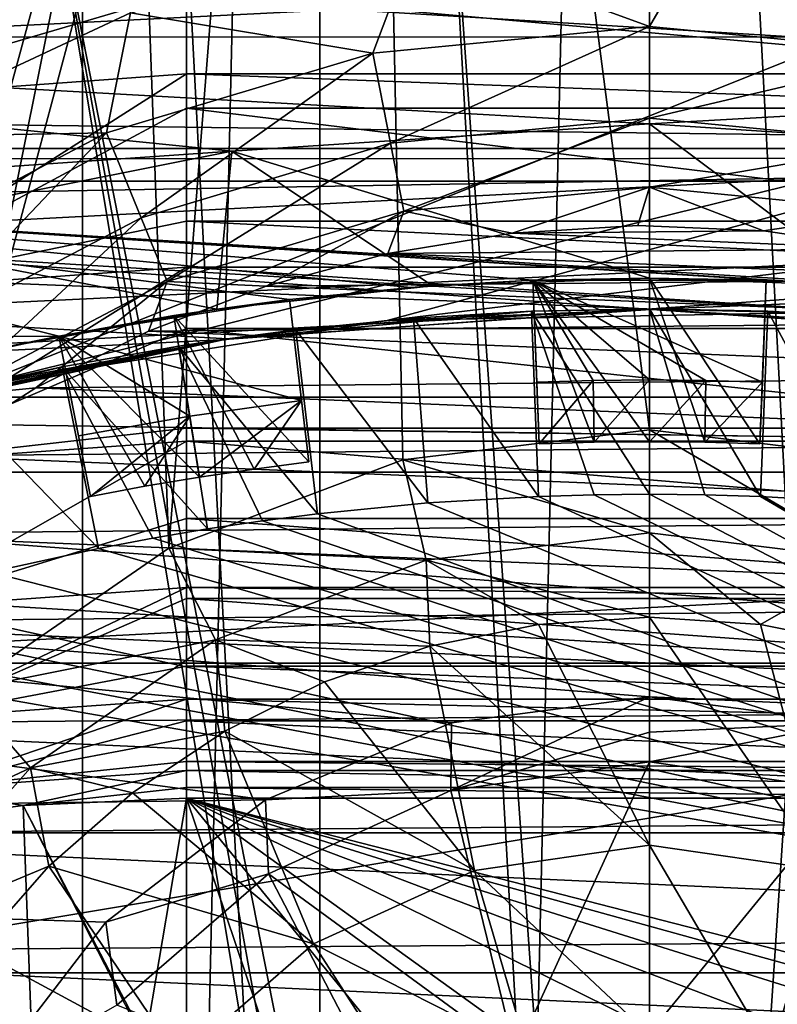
# Model space of a CAD drawing. Header units: metres. Extents: x -23 to 23, y -109 to 23.
# Tile 629 of 656: x -2.04 to 0.41, y 7.5 to 10.69. Entities that reach past the tile are written whole.
import ezdxf

# ---------------------------------------------------------------- set-up
doc = ezdxf.new("R2010")
doc.units = ezdxf.units.M
doc.layers.add('solid_509434', color=7, linetype='CONTINUOUS')
doc.layers.add('solid_509434_01', color=7, linetype='CONTINUOUS')

msp = doc.modelspace()

# ---------------------------------------------------------------- linework, layer by layer
at = {"layer": 'solid_509434'}
for points in [[(-2.128254, -22.900986), (-2.128254, 22.900986), (-1.068158, 22.974649)], [(-1.068158, -22.974649), (-2.128254, -22.900986), (-1.068158, 22.974649)], [(-1.836554, -17.411856, 46), (-1.836554, 17.411856, 46), (-3.638742, 17.126448, 46)], [(-1.836554, -17.411856, 46), (0, -17.508833, 46), (-1.836554, 17.411856, 46)], [(-1.836554, -17.411856, 46), (-3.638742, 17.126448, 46), (-3.638742, -17.126448, 46)], [(0, 9.358293, 65.199997), (0, 16.700001, 65.199997), (-0.952045, 16.671526, 65.199997)], [(-1.557444, 8.975217, 65.199997), (-0.952045, 16.671526, 65.199997), (-1.837108, 16.599239, 65.199997)], [(-1.557444, 8.975217, 65.199997), (-0.798721, 9.261806, 65.199997), (-0.952045, 16.671526, 65.199997)], [(-0.798721, 9.261806, 65.199997), (0, 9.358293, 65.199997), (-0.952045, 16.671526, 65.199997)], [(-2.224768, 8.515443, 65.199997), (-1.837108, 16.599239, 65.199997), (-3.459301, 16.337885, 65.199997)], [(-2.224768, 8.515443, 65.199997), (-1.557444, 8.975217, 65.199997), (-1.837108, 16.599239, 65.199997)], [(-2.328491, 13.225459, 77.199997), (-1.681097, 10.70891, 77.199997), (-2.541475, 10.305905, 77.199997)], [(-1.756872, 11.617913, 102.869087), (-2.343021, 9.464289, 102.871964), (-2.18242, 9.502607, 102.849998)], [(-1.756872, 11.617913, 102.869087), (-1.890216, 11.596964, 102.922958), (-2.343021, 9.464289, 102.871964)], [(2.665874, 11.443452, 102.849998), (-1.609926, 11.639186, 102.849998), (-2.18242, 9.502607, 102.849998)], [(-1.756872, 11.617913, 102.869087), (-2.18242, 9.502607, 102.849998), (-1.609926, 11.639186, 102.849998)], [(-1.890216, 11.596964, 102.922958), (-2.480627, 9.429156, 102.928642), (-2.343021, 9.464289, 102.871964)], [(-1.890216, 11.596964, 102.922958), (-2.085149, 11.563505, 103.112053), (-2.480627, 9.429156, 102.928642)], [(4.038459, 11.03415, 102.849998), (2.665874, 11.443452, 102.849998), (-2.18242, 9.502607, 102.849998)], [(-0.119213, 1.900056, 160.620407), (-0.653403, 11.368499, 160.433731), (-1.951373, 11.216787, 160.433731)], [(0.022408, 1.900056, 160.620468), (0.653403, 11.368499, 160.433731), (-0.653403, 11.368499, 160.433731)], [(-0.119213, 1.900056, 160.620407), (0.022408, 1.900056, 160.620468), (-0.653403, 11.368499, 160.433731)], [(10.340788, 10.164379, 98.599998), (-10.34084, 10.164326, 98.599998), (-9.124732, 11.268879, 98.599998)], [(6.107692, 11.077832, 91.650002), (-7.186955, 10.410023, 91.650002), (-5.880733, 11.199854, 91.650002)], [(-1.951373, 11.216787, 160.433731), (-3.222955, 10.915418, 160.433731), (-0.401728, 1.900056, 160.61969)], [(-0.260559, 1.900056, 160.620148), (-1.951373, 11.216787, 160.433731), (-0.401728, 1.900056, 160.61969)], [(-0.260559, 1.900056, 160.620148), (-0.119213, 1.900056, 160.620407), (-1.951373, 11.216787, 160.433731)], [(-5.006006, 10.630173, 111.349998), (3.633785, 11.173925, 111.349998), (-3.633276, 11.174084, 111.349998)], [(-2.705451, 10.42368, 158.077988), (-2.823313, 11.066807, 158.149994), (-1.5, 11.164424, 158.149994)], [(-1.5, 10.779335, 158.125183), (-2.705451, 10.42368, 158.077988), (-1.5, 11.164424, 158.149994)], [(4.038459, 11.03415, 102.849998), (-2.18242, 9.502607, 102.849998), (-0.849318, 9.712898, 102.849998)], [(5.351651, 10.46049, 102.849998), (4.038459, 11.03415, 102.849998), (-0.849318, 9.712898, 102.849998)], [(-0.895959, 10.578086, 77.257805), (-1.681097, 10.70891, 77.199997), (-0.759225, 10.942015, 77.199997)], [(0, 10.664934, 77.257805), (-0.895959, 10.578086, 77.257805), (-0.759225, 10.942015, 77.199997)], [(-3.222955, 10.915418, 160.433731), (-4.450951, 10.468463, 160.433731), (-0.459658, 1.666169, 160.623337)], [(-3.222955, 10.915418, 160.433731), (-0.459658, 1.666169, 160.623337), (-0.401728, 1.900056, 160.61969)], [(-1.5, 10.779335, 158.125183), (-1.5, 10.511034, 158.077988), (-2.705451, 10.42368, 158.077988)], [(1.5, 10.511034, 158.077988), (-1.5, 10.511034, 158.077988), (-1.5, 10.779335, 158.125183)], [(11.964629, 10.772946, 84), (-11.964559, 10.773025, 84), (-13.024111, 9.464557, 84)], [(13.024171, 9.464475, 84), (11.964629, 10.772946, 84), (-13.024111, 9.464557, 84)], [(-1.758558, 10.320774, 77.257805), (-2.541475, 10.305905, 77.199997), (-1.681097, 10.70891, 77.199997)], [(-0.895959, 10.578086, 77.257805), (-1.758558, 10.320774, 77.257805), (-1.681097, 10.70891, 77.199997)], [(-1.353017, 10.261169, 111.349998), (-5.006006, 10.630173, 111.349998), (-6.297913, 9.919554, 111.349998)], [(0, 10.349999, 111.349998), (5.003876, 10.631182, 111.349998), (-5.006006, 10.630173, 111.349998)], [(-1.353017, 10.261169, 111.349998), (0, 10.349999, 111.349998), (-5.006006, 10.630173, 111.349998)], [(-1.646549, 10.04557, 77.425186), (-1.758558, 10.320774, 77.257805), (-0.895959, 10.578086, 77.257805)], [(-0.838893, 10.286493, 77.425186), (-1.646549, 10.04557, 77.425186), (-0.895959, 10.578086, 77.257805)], [(-2.605143, 9.806069, 157.863693), (-2.705451, 10.42368, 158.077988), (-1.5, 10.511034, 158.077988)], [(-1.5, 10.400618, 158.051132), (-2.605143, 9.806069, 157.863693), (-1.5, 10.511034, 158.077988)], [(1.5, 10.400618, 158.051132), (-1.5, 10.400618, 158.051132), (-1.5, 10.511034, 158.077988)], [(-4.450951, 10.468463, 160.433731), (-5.618755, 9.881969, 160.433731), (-0.564845, 1.24148, 160.629425)], [(-4.450951, 10.468463, 160.433731), (-0.51403, 1.446641, 160.626587), (-0.459658, 1.666169, 160.623337)], [(-4.450951, 10.468463, 160.433731), (-0.564845, 1.24148, 160.629425), (-0.51403, 1.446641, 160.626587)], [(7.445908, 10.226297, 91.650002), (-8.388701, 9.468463, 91.650002), (-7.186955, 10.410023, 91.650002)], [(-1.5, 10.400618, 158.051132), (-1.5, 10.034538, 157.929092), (-2.605143, 9.806069, 157.863693)], [(1.5, 10.034538, 157.929092), (-1.5, 10.034538, 157.929092), (-1.5, 10.400618, 158.051132)], [(0, 10.367809, 77.425186), (-0.795947, 10.067055, 77.682678), (-0.838893, 10.286493, 77.425186)], [(0, 10.367809, 77.425186), (0, 10.144209, 77.682678), (-0.795947, 10.067055, 77.682678)], [(-1.758558, 10.320774, 77.257805), (-2.555677, 9.90258, 77.257805), (-2.541475, 10.305905, 77.199997)], [(-2.392897, 9.654012, 77.425186), (-2.555677, 9.90258, 77.257805), (-1.758558, 10.320774, 77.257805)], [(-1.646549, 10.04557, 77.425186), (-2.392897, 9.654012, 77.425186), (-1.758558, 10.320774, 77.257805)], [(-0.838893, 10.286493, 77.425186), (-1.562258, 9.838466, 77.682678), (-1.646549, 10.04557, 77.425186)], [(-0.838893, 10.286493, 77.425186), (-0.795947, 10.067055, 77.682678), (-1.562258, 9.838466, 77.682678)], [(-0.00782, 9.74987, 98.599998), (6.906197, 10.238447, 98.599998), (-6.910063, 10.235837, 98.599998)], [(-1.353017, 10.261169, 111.349998), (-6.297913, 9.919554, 111.349998), (-2.681569, 9.996544, 111.349998)], [(-1.353017, 10.261169, 111.349998), (-2.681569, 9.996544, 111.349998), (-1.401801, 9.749742, 110.849998)], [(-1.353017, 10.261169, 111.349998), (-1.401801, 9.749742, 110.849998), (-0.702691, 9.824903, 110.849998)], [(-0.00782, 9.74987, 98.599998), (-6.910063, 10.235837, 98.599998), (-8.10662, 9.316833, 98.599998)], [(-1.366289, 9.653635, 98.599998), (-2.725787, 9.361102, 98.599998), (-10.34084, 10.164326, 98.599998)], [(0.018556, 9.74982, 98.599998), (-1.366289, 9.653635, 98.599998), (-10.34084, 10.164326, 98.599998)], [(-0.795947, 10.067055, 77.682678), (0, 10.144209, 77.682678), (-0.445107, 9.995477, 78)], [(0, 10.144209, 77.682678), (-0.038223, 10.019922, 78), (-0.445107, 9.995477, 78)], [(0, 10.144209, 77.682678), (0.369052, 10.003218, 78), (-0.038223, 10.019922, 78)], [(-4.755029, 9.641171, 107.849998), (-3.676717, 10.101696, 107.849998), (-1.913208, 9.662408, 107.849998)], [(-3.676717, 10.101696, 107.849998), (-1.166279, 9.78071, 107.849998), (-1.913208, 9.662408, 107.849998)], [(-3.676717, 10.101696, 107.849998), (-0.772822, 9.819635, 107.849998), (-1.166279, 9.78071, 107.849998)], [(-3.676717, 10.101696, 107.849998), (-0.37812, 9.84274, 107.849998), (-0.772822, 9.819635, 107.849998)], [(-3.676717, 10.101696, 107.849998), (0.37812, 9.84274, 107.849998), (-0.37812, 9.84274, 107.849998)], [(-1.562258, 9.838466, 77.682678), (-0.795947, 10.067055, 77.682678), (-1.241405, 9.823689, 78)], [(-0.795947, 10.067055, 77.682678), (-0.848059, 9.929649, 78), (-1.241405, 9.823689, 78)], [(-0.795947, 10.067055, 77.682678), (-0.445107, 9.995477, 78), (-0.848059, 9.929649, 78)], [(-1.5, 10.034538, 157.929092), (-1.5, 9.885421, 157.863693), (-2.605143, 9.806069, 157.863693)], [(-1.646549, 10.04557, 77.425186), (-2.270398, 9.466952, 77.682678), (-2.392897, 9.654012, 77.425186)], [(-1.646549, 10.04557, 77.425186), (-1.562258, 9.838466, 77.682678), (-2.270398, 9.466952, 77.682678)], [(1.5, 9.885421, 157.863693), (-1.5, 9.885421, 157.863693), (-1.5, 10.034538, 157.929092)], [(-2.681569, 9.996544, 111.349998), (-2.093768, 9.624897, 110.849998), (-1.401801, 9.749742, 110.849998)], [(-5.618755, 9.881969, 160.433731), (-6.710576, 9.163868, 160.433731), (-0.612053, 1.050878, 160.631805)], [(-5.618755, 9.881969, 160.433731), (-0.612053, 1.050878, 160.631805), (-0.564845, 1.24148, 160.629425)], [(-2.518988, 9.249197, 157.517548), (-2.605143, 9.806069, 157.863693), (-1.5, 9.885421, 157.863693)], [(-1.5, 9.687153, 157.761063), (-2.518988, 9.249197, 157.517548), (-1.5, 9.885421, 157.863693)], [(1.5, 9.687153, 157.761063), (-1.5, 9.687153, 157.761063), (-1.5, 9.885421, 157.863693)], [(-2.270398, 9.466952, 77.682678), (-1.562258, 9.838466, 77.682678), (-1.987447, 9.494491, 78)], [(-1.562258, 9.838466, 77.682678), (-1.623361, 9.677815, 78), (-1.987447, 9.494491, 78)], [(-1.562258, 9.838466, 77.682678), (-1.241405, 9.823689, 78), (-1.623361, 9.677815, 78)], [(-0.702691, 9.824903, 110.849998), (-1.401801, 9.749742, 110.849998), (-0.772822, 9.819635, 107.849998)], [(-0.702691, 9.824903, 110.849998), (-0.772822, 9.819635, 107.849998), (-0.37812, 9.84274, 107.849998)], [(0, 9.85, 110.849998), (-0.702691, 9.824903, 110.849998), (0, 9.849999, 109.550003)], [(-0.702691, 9.824903, 110.849998), (-0.37812, 9.84274, 109.550003), (0, 9.849999, 109.550003)], [(-0.702691, 9.824903, 110.849998), (-0.37812, 9.84274, 107.849998), (-0.37812, 9.84274, 109.550003)], [(0, 9.32, 109.550003), (0, 9.849999, 109.550003), (-0.37812, 9.84274, 109.550003)], [(-0.18276, 9.518246, 107.849998), (-0.365452, 9.512982, 107.849998), (-0.37812, 9.84274, 107.849998)], [(-0.357774, 9.31313, 108.050003), (-0.37812, 9.84274, 107.849998), (-0.365452, 9.512982, 107.849998)], [(0, 9.52, 107.849998), (-0.18276, 9.518246, 107.849998), (-0.37812, 9.84274, 107.849998)], [(0.18276, 9.518246, 107.849998), (0, 9.52, 107.849998), (-0.37812, 9.84274, 107.849998)], [(0.365452, 9.512982, 107.849998), (0.18276, 9.518246, 107.849998), (-0.37812, 9.84274, 107.849998)], [(0.37812, 9.84274, 107.849998), (0.365452, 9.512982, 107.849998), (-0.37812, 9.84274, 107.849998)], [(-0.357774, 9.31313, 109.550003), (-0.37812, 9.84274, 109.550003), (-0.37812, 9.84274, 107.849998)], [(-0.357774, 9.31313, 109.550003), (-0.37812, 9.84274, 107.849998), (-0.357774, 9.31313, 108.050003)], [(-0.17892, 9.318282, 109.550003), (-0.37812, 9.84274, 109.550003), (-0.357774, 9.31313, 109.550003)], [(-0.17892, 9.318282, 109.550003), (0, 9.32, 109.550003), (-0.37812, 9.84274, 109.550003)], [(0.357774, 9.31313, 109.550003), (0.37812, 9.84274, 109.550003), (0, 9.849999, 109.550003)], [(0.17892, 9.318282, 109.550003), (0.357774, 9.31313, 109.550003), (0, 9.849999, 109.550003)], [(0, 9.32, 109.550003), (0.17892, 9.318282, 109.550003), (0, 9.849999, 109.550003)], [(-1.401801, 9.749742, 110.849998), (-1.166279, 9.78071, 109.550003), (-0.772822, 9.819635, 107.849998)], [(-1.166279, 9.78071, 109.550003), (-1.166279, 9.78071, 107.849998), (-0.772822, 9.819635, 107.849998)], [(-1.166279, 9.78071, 107.849998), (-1.127206, 9.453032, 107.849998), (-1.913208, 9.662408, 107.849998)], [(-1.401801, 9.749742, 110.849998), (-1.540879, 9.72873, 109.550003), (-1.166279, 9.78071, 109.550003)], [(-1.103525, 9.254438, 109.550003), (-1.166279, 9.78071, 109.550003), (-1.540879, 9.72873, 109.550003)], [(-1.166279, 9.78071, 109.550003), (-1.127206, 9.453032, 107.849998), (-1.166279, 9.78071, 107.849998)], [(-1.103525, 9.254438, 108.050003), (-1.127206, 9.453032, 107.849998), (-1.166279, 9.78071, 109.550003)], [(-1.103525, 9.254438, 109.550003), (-1.103525, 9.254438, 108.050003), (-1.166279, 9.78071, 109.550003)], [(-1.392099, 9.649918, 98.599998), (-0.00782, 9.74987, 98.599998), (-8.10662, 9.316833, 98.599998)], [(-1.401801, 9.749742, 110.849998), (-2.093768, 9.624897, 110.849998), (-1.540879, 9.72873, 109.550003)], [(-2.093768, 9.624897, 110.849998), (-1.913208, 9.662408, 109.550003), (-1.540879, 9.72873, 109.550003)], [(-1.457969, 9.205256, 109.550003), (-1.540879, 9.72873, 109.550003), (-1.913208, 9.662408, 109.550003)], [(-1.280983, 9.231548, 109.550003), (-1.103525, 9.254438, 109.550003), (-1.540879, 9.72873, 109.550003)], [(-1.457969, 9.205256, 109.550003), (-1.280983, 9.231548, 109.550003), (-1.540879, 9.72873, 109.550003)], [(-0.382783, 9.742483, 101.949997), (-0.00782, 9.74987, 98.599998), (-1.392099, 9.649918, 98.599998)], [(-1.14599, 9.682418, 101.949997), (-0.382783, 9.742483, 109.349998), (-1.392099, 9.649918, 98.599998)], [(-0.382783, 9.742483, 101.949997), (-1.392099, 9.649918, 98.599998), (-0.382783, 9.742483, 109.349998)], [(-1.14599, 9.682418, 101.949997), (-0.764976, 9.719944, 109.349998), (-0.382783, 9.742483, 109.349998)], [(-0.382783, 9.742483, 109.349998), (-0.764976, 9.719944, 109.349998), (-0.359227, 9.142945, 109.949997)], [(0, 9.75, 101.949997), (-0.00782, 9.74987, 98.599998), (-0.382783, 9.742483, 101.949997)], [(-0.359227, 9.142945, 101.949997), (-0.382783, 9.742483, 109.349998), (-0.359227, 9.142945, 109.949997)], [(-0.382783, 9.742483, 101.949997), (-0.382783, 9.742483, 109.349998), (-0.359227, 9.142945, 101.949997)], [(-0.382783, 9.742483, 101.949997), (-0.359227, 9.142945, 101.949997), (-0.179648, 9.148236, 101.949997)], [(0, 9.75, 101.949997), (0.382783, 9.742483, 101.949997), (-0.00782, 9.74987, 98.599998)], [(1.14599, 9.682418, 101.949997), (1.371302, 9.653112, 98.599998), (-0.00782, 9.74987, 98.599998)], [(0.382783, 9.742483, 101.949997), (1.14599, 9.682418, 101.949997), (-0.00782, 9.74987, 98.599998)], [(-0.849318, 9.712898, 102.849998), (-2.18242, 9.502607, 102.849998), (-1.366289, 9.653635, 98.599998)], [(-0.764976, 9.719944, 109.349998), (-1.14599, 9.682418, 109.349998), (-0.717901, 9.121794, 109.949997)], [(-1.14599, 9.682418, 101.949997), (-1.14599, 9.682418, 109.349998), (-0.764976, 9.719944, 109.349998)], [(-0.764976, 9.719944, 109.349998), (-0.717901, 9.121794, 109.949997), (-0.359227, 9.142945, 109.949997)], [(-1.5, 9.687153, 157.761063), (-1.5, 9.36421, 157.549835), (-2.518988, 9.249197, 157.517548)], [(-1.525236, 9.629961, 101.949997), (-1.14599, 9.682418, 101.949997), (-1.392099, 9.649918, 98.599998)], [(-1.525236, 9.629961, 101.949997), (-1.075467, 9.086576, 101.949997), (-1.14599, 9.682418, 101.949997)], [(1.5, 9.36421, 157.549835), (-1.5, 9.36421, 157.549835), (-1.5, 9.687153, 157.761063)], [(-1.14599, 9.682418, 109.349998), (-1.075467, 9.086576, 109.949997), (-0.717901, 9.121794, 109.949997)], [(-1.14599, 9.682418, 101.949997), (-1.075467, 9.086576, 109.949997), (-1.14599, 9.682418, 109.349998)], [(-1.14599, 9.682418, 101.949997), (-1.075467, 9.086576, 101.949997), (-1.075467, 9.086576, 109.949997)], [(-2.750558, 9.353837, 98.599998), (-1.392099, 9.649918, 98.599998), (-8.10662, 9.316833, 98.599998)], [(-4.755029, 9.641171, 107.849998), (-1.913208, 9.662408, 107.849998), (-2.299437, 9.577844, 107.849998)], [(-1.525236, 9.629961, 101.949997), (-1.392099, 9.649918, 98.599998), (-2.750558, 9.353837, 98.599998)], [(-2.67291, 9.376463, 103.115135), (-2.725787, 9.361102, 98.599998), (-1.366289, 9.653635, 98.599998)], [(-2.480627, 9.429156, 102.928642), (-2.67291, 9.376463, 103.115135), (-1.366289, 9.653635, 98.599998)], [(-2.343021, 9.464289, 102.871964), (-2.480627, 9.429156, 102.928642), (-1.366289, 9.653635, 98.599998)], [(-2.18242, 9.502607, 102.849998), (-2.343021, 9.464289, 102.871964), (-1.366289, 9.653635, 98.599998)], [(-2.093768, 9.624897, 110.849998), (-2.299437, 9.577844, 107.849998), (-1.913208, 9.662408, 107.849998)], [(-2.093768, 9.624897, 110.849998), (-1.913208, 9.662408, 107.849998), (-1.913208, 9.662408, 109.550003)], [(-1.489256, 9.402793, 107.849998), (-1.849111, 9.338693, 107.849998), (-1.913208, 9.662408, 107.849998)], [(-1.810264, 9.142502, 108.050003), (-1.913208, 9.662408, 107.849998), (-1.849111, 9.338693, 107.849998)], [(-1.127206, 9.453032, 107.849998), (-1.489256, 9.402793, 107.849998), (-1.913208, 9.662408, 107.849998)], [(-1.810264, 9.142502, 109.550003), (-1.913208, 9.662408, 109.550003), (-1.913208, 9.662408, 107.849998)], [(-1.810264, 9.142502, 109.550003), (-1.913208, 9.662408, 107.849998), (-1.810264, 9.142502, 108.050003)], [(-1.634418, 9.17557, 109.550003), (-1.913208, 9.662408, 109.550003), (-1.810264, 9.142502, 109.550003)], [(-1.634418, 9.17557, 109.550003), (-1.457969, 9.205256, 109.550003), (-1.913208, 9.662408, 109.550003)], [(-1.525236, 9.629961, 101.949997), (-2.750558, 9.353837, 98.599998), (-1.902131, 9.562656, 101.949997)], [(-1.525236, 9.629961, 101.949997), (-1.902131, 9.562656, 101.949997), (-1.431375, 9.037349, 101.949997)], [(-1.525236, 9.629961, 101.949997), (-1.253663, 9.063709, 101.949997), (-1.075467, 9.086576, 101.949997)], [(-1.525236, 9.629961, 101.949997), (-1.431375, 9.037349, 101.949997), (-1.253663, 9.063709, 101.949997)], [(-1.902131, 9.562656, 101.949997), (-2.750558, 9.353837, 98.599998), (-1.902131, 9.562656, 109.349998)], [(-2.276092, 9.480607, 109.349998), (-1.902131, 9.562656, 109.349998), (-2.750558, 9.353837, 98.599998)], [(-2.276092, 9.480607, 109.349998), (-1.785076, 8.974185, 109.949997), (-1.902131, 9.562656, 109.349998)], [(-1.902131, 9.562656, 109.349998), (-1.785076, 8.974185, 109.949997), (-1.785076, 8.974185, 101.949997)], [(-1.902131, 9.562656, 101.949997), (-1.785076, 8.974185, 101.949997), (-1.608536, 9.007504, 101.949997)], [(-1.902131, 9.562656, 101.949997), (-1.902131, 9.562656, 109.349998), (-1.785076, 8.974185, 101.949997)], [(-1.902131, 9.562656, 101.949997), (-1.608536, 9.007504, 101.949997), (-1.431375, 9.037349, 101.949997)], [(-0.357774, 9.31313, 108.050003), (-0.365452, 9.512982, 107.849998), (-0.18276, 9.518246, 107.849998)], [(-0.17892, 9.318282, 108.050003), (-0.357774, 9.31313, 108.050003), (-0.18276, 9.518246, 107.849998)], [(-2.270398, 9.466952, 77.682678), (-1.987447, 9.494491, 78), (-2.332416, 9.274412, 78)], [(-2.276092, 9.480607, 109.349998), (-2.136025, 8.897184, 109.949997), (-1.785076, 8.974185, 109.949997)], [(13.024171, 9.464475, 84), (-13.024111, 9.464557, 84), (-13.941094, 8.053056, 84)], [(13.941142, 8.052975, 84), (13.024171, 9.464475, 84), (-13.941094, 8.053056, 84)], [(3, 8.602401, 91.650002), (-3, 8.602401, 91.650002), (-8.388701, 9.468463, 91.650002)], [(-1.457969, 9.205256, 108.050003), (-1.489256, 9.402793, 107.849998), (-1.127206, 9.453032, 107.849998)], [(-1.280983, 9.231548, 108.050003), (-1.457969, 9.205256, 108.050003), (-1.127206, 9.453032, 107.849998)], [(-1.280983, 9.231548, 108.050003), (-1.127206, 9.453032, 107.849998), (-1.103525, 9.254438, 108.050003)], [(-1.810264, 9.142502, 108.050003), (-1.849111, 9.338693, 107.849998), (-1.489256, 9.402793, 107.849998)], [(-1.634418, 9.17557, 108.050003), (-1.810264, 9.142502, 108.050003), (-1.489256, 9.402793, 107.849998)], [(-1.457969, 9.205256, 108.050003), (-1.634418, 9.17557, 108.050003), (-1.489256, 9.402793, 107.849998)], [(-1.5, 9.36421, 157.549835), (-1.5, 9.321955, 157.517548), (-2.518988, 9.249197, 157.517548)], [(1.5, 9.321955, 157.517548), (-1.5, 9.321955, 157.517548), (-1.5, 9.36421, 157.549835)], [(0, 9.024351, 65.273033), (0, 9.358293, 65.199997), (-0.798721, 9.261806, 65.199997)], [(-2.446893, 8.780746, 157.056366), (-2.518988, 9.249197, 157.517548), (-1.5, 9.321955, 157.517548)], [(-1.5, 9.071053, 157.298904), (-2.446893, 8.780746, 157.056366), (-1.5, 9.321955, 157.517548)], [(1.5, 9.071053, 157.298904), (-1.5, 9.071053, 157.298904), (-1.5, 9.321955, 157.517548)], [(-0.357774, 9.31313, 109.550003), (-0.357774, 9.31313, 108.050003), (-0.17892, 9.318282, 108.050003)], [(-0.17892, 9.318282, 109.550003), (-0.357774, 9.31313, 109.550003), (-0.17892, 9.318282, 108.050003)], [(-0.723775, 8.936469, 65.273033), (-0.798721, 9.261806, 65.199997), (-1.557444, 8.975217, 65.199997)], [(-1.280983, 9.231548, 109.550003), (-1.103525, 9.254438, 108.050003), (-1.103525, 9.254438, 109.550003)], [(-1.280983, 9.231548, 109.550003), (-1.280983, 9.231548, 108.050003), (-1.103525, 9.254438, 108.050003)], [(-0.723775, 8.936469, 65.273033), (0, 9.024351, 65.273033), (-0.798721, 9.261806, 65.199997)], [(-1.243908, 8.160601, 63.700001), (-10.287291, 8.03785, 63.700001), (-9.241926, 9.220848, 63.700001)], [(-0.64094, 8.409263, 63.700001), (-9.241926, 9.220848, 63.700001), (0, 8.493185, 63.700001)], [(-0.64094, 8.409263, 63.700001), (-1.243908, 8.160601, 63.700001), (-9.241926, 9.220848, 63.700001)], [(-1.457969, 9.205256, 109.550003), (-1.457969, 9.205256, 108.050003), (-1.280983, 9.231548, 108.050003)], [(-1.457969, 9.205256, 109.550003), (-1.280983, 9.231548, 108.050003), (-1.280983, 9.231548, 109.550003)], [(-1.634418, 9.17557, 109.550003), (-1.634418, 9.17557, 108.050003), (-1.457969, 9.205256, 108.050003)], [(-1.634418, 9.17557, 109.550003), (-1.457969, 9.205256, 108.050003), (-1.457969, 9.205256, 109.550003)], [(-6.710576, 9.163868, 160.433731), (-7.711648, 8.323869, 160.433731), (-1.44873, 1.900056, 160.611374)], [(-6.710576, 9.163868, 160.433731), (-0.641626, 0.931476, 160.633133), (-0.612053, 1.050878, 160.631805)], [(-6.710576, 9.163868, 160.433731), (-1.44873, 1.900056, 160.611374), (-0.641626, 0.931476, 160.633133)], [(-1.810264, 9.142502, 109.550003), (-1.810264, 9.142502, 108.050003), (-1.634418, 9.17557, 108.050003)], [(-1.634418, 9.17557, 109.550003), (-1.810264, 9.142502, 109.550003), (-1.634418, 9.17557, 108.050003)], [(3, 7.6, 109.949997), (-0.717901, 9.121794, 109.949997), (-1.075467, 9.086576, 109.949997)], [(3, 7.6, 109.949997), (-0.359227, 9.142945, 109.949997), (-0.717901, 9.121794, 109.949997)], [(3, 7.6, 109.949997), (-0.179648, 9.148236, 109.949997), (-0.359227, 9.142945, 109.949997)], [(-0.359227, 9.142945, 101.949997), (-0.359227, 9.142945, 109.949997), (-0.179648, 9.148236, 109.949997)], [(-0.179648, 9.148236, 101.949997), (-0.359227, 9.142945, 101.949997), (-0.179648, 9.148236, 109.949997)], [(3, 7.6, 109.949997), (0, 9.15, 109.949997), (-0.179648, 9.148236, 109.949997)], [(-1.5, 9.071053, 157.298904), (-1.5, 8.848014, 157.056366), (-2.446893, 8.780746, 157.056366)], [(1.5, 8.848014, 157.056366), (-1.5, 8.848014, 157.056366), (-1.5, 9.071053, 157.298904)], [(3, 7.6, 109.949997), (-1.253663, 9.063709, 109.949997), (-1.431375, 9.037349, 109.949997)], [(-1.431375, 9.037349, 101.949997), (-1.431375, 9.037349, 109.949997), (-1.253663, 9.063709, 109.949997)], [(-1.253663, 9.063709, 101.949997), (-1.431375, 9.037349, 101.949997), (-1.253663, 9.063709, 109.949997)], [(3, 7.6, 109.949997), (-1.075467, 9.086576, 109.949997), (-1.253663, 9.063709, 109.949997)], [(-1.253663, 9.063709, 101.949997), (-1.253663, 9.063709, 109.949997), (-1.075467, 9.086576, 109.949997)], [(-1.253663, 9.063709, 101.949997), (-1.075467, 9.086576, 109.949997), (-1.075467, 9.086576, 101.949997)], [(3, 7.6, 109.949997), (-1.431375, 9.037349, 109.949997), (-1.608536, 9.007504, 109.949997)], [(-1.608536, 9.007504, 101.949997), (-1.608536, 9.007504, 109.949997), (-1.431375, 9.037349, 109.949997)], [(-1.431375, 9.037349, 101.949997), (-1.608536, 9.007504, 101.949997), (-1.431375, 9.037349, 109.949997)], [(3, 7.6, 109.949997), (-1.608536, 9.007504, 109.949997), (-1.785076, 8.974185, 109.949997)], [(-1.785076, 8.974185, 101.949997), (-1.785076, 8.974185, 109.949997), (-1.608536, 9.007504, 109.949997)], [(-1.608536, 9.007504, 101.949997), (-1.785076, 8.974185, 101.949997), (-1.608536, 9.007504, 109.949997)], [(-1.405486, 8.67793, 65.273033), (-1.557444, 8.975217, 65.199997), (-2.224768, 8.515443, 65.199997)], [(3, 7.6, 109.949997), (-1.785076, 8.974185, 109.949997), (-2.136025, 8.897184, 109.949997)], [(-1.405486, 8.67793, 65.273033), (-0.723775, 8.936469, 65.273033), (-1.557444, 8.975217, 65.199997)], [(-1.405486, 8.67793, 65.273033), (-0.71204, 8.657648, 65.47879), (-0.723775, 8.936469, 65.273033)], [(-0.723775, 8.936469, 65.273033), (-0.71204, 8.657648, 65.47879), (-0.359068, 8.72785, 65.47879)], [(3, 7.6, 109.949997), (-2.136025, 8.897184, 109.949997), (-2.48368, 8.806465, 109.949997)], [(-2.392299, 8.423488, 156.502548), (-2.446893, 8.780746, 157.056366), (-1.5, 8.848014, 157.056366)], [(-1.5, 8.812531, 157.012421), (-2.392299, 8.423488, 156.502548), (-1.5, 8.848014, 157.056366)], [(1.5, 8.812531, 157.012421), (-1.5, 8.812531, 157.012421), (-1.5, 8.848014, 157.056366)], [(3, 7.6, 109.949997), (-2.48368, 8.806465, 109.949997), (-2.656105, 8.756004, 109.949997)], [(-1.5, 8.812531, 157.012421), (-1.5, 8.592921, 156.695114), (-2.392299, 8.423488, 156.502548)], [(1.5, 8.592921, 156.695114), (-1.5, 8.592921, 156.695114), (-1.5, 8.812531, 157.012421)], [(3, 7.6, 109.949997), (-2.656105, 8.756004, 109.949997), (-2.827506, 8.702168, 109.949997)], [(3, 7.6, 109.949997), (-2.827506, 8.702168, 109.949997), (-2.997816, 8.644976, 109.949997)], [(-2.005516, 8.26376, 65.273033), (-1.405486, 8.67793, 65.273033), (-2.224768, 8.515443, 65.199997)], [(-2.005516, 8.26376, 65.273033), (-1.375669, 8.382778, 65.47879), (-1.405486, 8.67793, 65.273033)], [(-1.405486, 8.67793, 65.273033), (-1.375669, 8.382778, 65.47879), (-1.052871, 8.54196, 65.47879)], [(-1.405486, 8.67793, 65.273033), (-1.052871, 8.54196, 65.47879), (-0.71204, 8.657648, 65.47879)], [(-3, 7.6, 109.949997), (3, 7.6, 109.949997), (-2.997816, 8.644976, 109.949997)], [(-0.71204, 8.657648, 65.47879), (-1.052871, 8.54196, 65.47879), (-0.567142, 7.93151, 66.453232)], [(-1.5, 8.592921, 156.695114), (-1.5, 8.486628, 156.502548), (-2.392299, 8.423488, 156.502548)], [(1.5, 8.486628, 156.502548), (-1.5, 8.486628, 156.502548), (-1.5, 8.592921, 156.695114)], [(-2.005516, 8.26376, 65.273033), (-2.224768, 8.515443, 65.199997), (-2.76281, 7.908957, 65.199997)], [(-1.052871, 8.54196, 65.47879), (-1.375669, 8.382778, 65.47879), (-0.567142, 7.93151, 66.453232)], [(-2.357741, 8.194802, 155.883026), (-2.392299, 8.423488, 156.502548), (-1.5, 8.486628, 156.502548)], [(-1.5, 8.415859, 156.352249), (-2.357741, 8.194802, 155.883026), (-1.5, 8.486628, 156.502548)], [(1.5, 8.415859, 156.352249), (-1.5, 8.415859, 156.352249), (-1.5, 8.486628, 156.502548)], [(-0.643146, 8.190601, 63.785877), (-0.64094, 8.409263, 63.700001), (0, 8.493185, 63.700001)], [(0, 8.379685, 63.722298), (-0.643146, 8.190601, 63.785877), (0, 8.493185, 63.700001)], [(-1.5, 8.415859, 156.352249), (-1.5, 8.284274, 155.989487), (-2.357741, 8.194802, 155.883026)], [(1.5, 8.284274, 155.989487), (-1.5, 8.284274, 155.989487), (-1.5, 8.415859, 156.352249)], [(-0.643146, 8.190601, 63.785877), (-1.243908, 8.160601, 63.700001), (-0.64094, 8.409263, 63.700001)], [(0, 8.379685, 63.722298), (0.640896, 8.409273, 63.700001), (0, 8.283062, 63.785877)], [(-2.005516, 8.26376, 65.273033), (-1.674919, 8.182829, 65.47879), (-1.375669, 8.382778, 65.47879)], [(-1.375669, 8.382778, 65.47879), (-1.674919, 8.182829, 65.47879), (-1.088338, 7.693488, 66.453232)], [(-1.375669, 8.382778, 65.47879), (-1.088338, 7.693488, 66.453232), (-0.567142, 7.93151, 66.453232)], [(0, 8.379685, 63.722298), (0, 8.283062, 63.785877), (-0.643146, 8.190601, 63.785877)], [(-7.711648, 8.323869, 160.433731), (-8.608433, 7.373333, 160.433731), (-1.774265, 1.900056, 160.607483)], [(-7.711648, 8.323869, 160.433731), (-1.774265, 1.900056, 160.607483), (-1.44873, 1.900056, 160.611374)], [(-2.488992, 7.718028, 65.273033), (-2.005516, 8.26376, 65.273033), (-2.76281, 7.908957, 65.199997)], [(-2.488992, 7.718028, 65.273033), (-1.945503, 7.945537, 65.47879), (-2.005516, 8.26376, 65.273033)], [(-1.5, 8.284274, 155.989487), (-1.5, 8.255355, 155.883026), (-2.357741, 8.194802, 155.883026)], [(-2.005516, 8.26376, 65.273033), (-1.945503, 7.945537, 65.47879), (-1.674919, 8.182829, 65.47879)], [(1.5, 8.255355, 155.883026), (-1.5, 8.255355, 155.883026), (-1.5, 8.284274, 155.989487)], [(-0.433863, 7.335294, 64.752502), (-0.643146, 8.190601, 63.785877), (0, 8.283062, 63.785877)], [(-1.5, 8.255355, 155.883026), (-2.029092, 8.142138, 155.228531), (-2.357741, 8.194802, 155.883026)], [(-1.5, 8.200342, 155.612839), (-2.029092, 8.142138, 155.228531), (-1.5, 8.255355, 155.883026)], [(1.5, 8.200342, 155.612839), (-1.5, 8.200342, 155.612839), (-1.5, 8.255355, 155.883026)], [(-1.5, 8.200342, 155.612839), (-1.5, 8.165452, 155.228531), (-2.029092, 8.142138, 155.228531)], [(-1.5, 8.200342, 155.612839), (1.5, 8.165452, 155.228531), (-1.5, 8.165452, 155.228531)], [(1.5, 8.200342, 155.612839), (1.5, 8.165452, 155.228531), (-1.5, 8.200342, 155.612839)], [(-2.357741, 8.194802, 155.883026), (-2.029092, 8.142138, 155.228531), (-2.554083, 8.072378, 155.228531)], [(-2.029092, 8.142138, 155.228531), (-1.5, 8.165452, 155.228531), (-1.633015, 7.382183, 125.375923)], [(-1.674919, 8.182829, 65.47879), (-1.945503, 7.945537, 65.47879), (-1.088338, 7.693488, 66.453232)], [(-1.633015, 7.382183, 125.375923), (-1.5, 8.165452, 155.228531), (-1.5, 7.396064, 125.846802)], [(-1.24366, 7.406901, 126.260674), (-1.5, 7.396064, 125.846802), (-1.5, 8.165452, 155.228531)], [(-0.888682, 7.415253, 126.579582), (-1.24366, 7.406901, 126.260674), (-1.5, 8.165452, 155.228531)], [(-0.464404, 7.420524, 126.780876), (-0.888682, 7.415253, 126.579582), (-1.5, 8.165452, 155.228531)], [(0, 7.422345, 126.850418), (-0.464404, 7.420524, 126.780876), (-1.5, 8.165452, 155.228531)], [(0.467685, 7.420497, 126.779869), (0, 7.422345, 126.850418), (-1.5, 8.165452, 155.228531)], [(0.894337, 7.415154, 126.575798), (0.467685, 7.420497, 126.779869), (-1.5, 8.165452, 155.228531)], [(1.2459, 7.406831, 126.257988), (0.894337, 7.415154, 126.575798), (-1.5, 8.165452, 155.228531)], [(1.5, 7.396064, 125.846802), (1.2459, 7.406831, 126.257988), (-1.5, 8.165452, 155.228531)], [(1.5, 8.165452, 155.228531), (1.5, 7.396064, 125.846802), (-1.5, 8.165452, 155.228531)], [(-1.234299, 7.920645, 63.785877), (-1.243908, 8.160601, 63.700001), (-0.643146, 8.190601, 63.785877)], [(-0.433863, 7.335294, 64.752502), (-1.234299, 7.920645, 63.785877), (-0.643146, 8.190601, 63.785877)], [(-1.243908, 8.160601, 63.700001), (-1.761283, 7.764386, 63.700001), (-10.287291, 8.03785, 63.700001)], [(-2.554083, 8.072378, 155.228531), (-2.029092, 8.142138, 155.228531), (-1.992085, 7.146226, 117.229057)], [(-2.029092, 8.142138, 155.228531), (-1.633015, 7.382183, 125.375923), (-1.63299, 7.369177, 124.883324)], [(-2.029092, 8.142138, 155.228531), (-1.63299, 7.369177, 124.883324), (-1.992085, 7.146226, 117.229057)], [(-1.234299, 7.920645, 63.785877), (-1.761283, 7.764386, 63.700001), (-1.243908, 8.160601, 63.700001)], [(-2.554083, 8.072378, 155.228531), (-1.992085, 7.146226, 117.229057), (-2.479432, 7.073935, 117.229057)], [(13.941142, 8.052975, 84), (-13.941094, 8.053056, 84), (-14.706376, 6.552244, 84)], [(14.70641, 6.552169, 84), (13.941142, 8.052975, 84), (-14.706376, 6.552244, 84)], [(-1.761283, 7.764386, 63.700001), (-2.158524, 7.247466, 63.700001), (-10.287291, 8.03785, 63.700001)], [(-2.488992, 7.718028, 65.273033), (-2.182805, 7.674951, 65.47879), (-1.945503, 7.945537, 65.47879)], [(-1.945503, 7.945537, 65.47879), (-2.182805, 7.674951, 65.47879), (-1.521364, 7.318269, 66.453232)], [(-1.945503, 7.945537, 65.47879), (-1.521364, 7.318269, 66.453232), (-1.088338, 7.693488, 66.453232)], [(-1.725409, 7.495103, 63.785877), (-1.761283, 7.764386, 63.700001), (-1.234299, 7.920645, 63.785877)], [(-0.825257, 7.135869, 64.752502), (-1.725409, 7.495103, 63.785877), (-1.234299, 7.920645, 63.785877)], [(-0.433863, 7.335294, 64.752502), (-0.825257, 7.135869, 64.752502), (-1.234299, 7.920645, 63.785877)], [(-0.394032, 7.34195, 67.511581), (-0.567142, 7.93151, 66.453232), (-1.088338, 7.693488, 66.453232)], [(-0.394032, 7.34195, 67.511581), (0, 7.398603, 67.511581), (-0.567142, 7.93151, 66.453232)], [(-1.725409, 7.495103, 63.785877), (-2.158524, 7.247466, 63.700001), (-1.761283, 7.764386, 63.700001)], [(-0.756142, 7.17658, 67.511581), (-1.088338, 7.693488, 66.453232), (-1.521364, 7.318269, 66.453232)], [(-0.756142, 7.17658, 67.511581), (-0.394032, 7.34195, 67.511581), (-1.088338, 7.693488, 66.453232)], [(-2.182805, 7.674951, 65.47879), (-2.38276, 7.3757, 65.47879), (-1.521364, 7.318269, 66.453232)]]:
    msp.add_3dface(points, dxfattribs=at)
at = {"layer": 'solid_509434_01'}
for points in [[(-1.068158, -22.974649), (-1.068158, 22.974649), (0, 23)], [(0, -23), (-1.068158, -22.974649), (0, 23)], [(2.128254, 22.900986), (0, -23), (0, 23)], [(2.128254, 22.900986), (2.128254, -22.900986), (0, -23)], [(-1.836554, 17.411856, 46), (0, -17.508833, 46), (0, 17.508833, 46)], [(1.836554, -17.411856, 46), (0, 17.508833, 46), (0, -17.508833, 46)], [(1.836554, 17.411856, 46), (0, 17.508833, 46), (1.836554, -17.411856, 46)], [(1.557445, 8.975216, 65.199997), (1.658026, 16.61809, 65.199997), (0, 16.700001, 65.199997)], [(0.798747, 9.2618, 65.199997), (0, 16.700001, 65.199997), (0, 9.358293, 65.199997)], [(0.798747, 9.2618, 65.199997), (1.557445, 8.975216, 65.199997), (0, 16.700001, 65.199997)], [(0.022408, 1.900056, 160.620468), (0.234682, 1.900056, 160.620209), (0.653403, 11.368499, 160.433731)], [(0.234682, 1.900056, 160.620209), (1.951373, 11.216787, 160.433731), (0.653403, 11.368499, 160.433731)], [(-3.676717, 10.101696, 107.849998), (-3.102555, 11.33299, 107.849998), (5.717659, 10.265031, 107.849998)], [(-3.102555, 11.33299, 107.849998), (4.347053, 10.916299, 107.849998), (5.717659, 10.265031, 107.849998)], [(10.340788, 10.164379, 98.599998), (-9.124732, 11.268879, 98.599998), (9.124665, 11.268933, 98.599998)], [(0.234682, 1.900056, 160.620209), (0.446376, 1.900056, 160.619507), (1.951373, 11.216787, 160.433731)], [(-8.060719, 10.269505, 63.700001), (-6.761837, 11.167536, 63.700001), (8.060707, 10.269514, 63.700001)], [(-6.761837, 11.167536, 63.700001), (6.761825, 11.167543, 63.700001), (8.060707, 10.269514, 63.700001)], [(-5.006006, 10.630173, 111.349998), (5.003876, 10.631182, 111.349998), (3.633785, 11.173925, 111.349998)], [(7.445908, 10.226297, 91.650002), (-7.186955, 10.410023, 91.650002), (6.107692, 11.077832, 91.650002)], [(-5.609648, 11.002455, 98.599998), (-6.910063, 10.235837, 98.599998), (6.906197, 10.238447, 98.599998)], [(-5.609648, 11.002455, 98.599998), (6.906197, 10.238447, 98.599998), (5.607564, 11.003517, 98.599998)], [(0, 10.664934, 77.257805), (-0.759225, 10.942015, 77.199997), (0.191886, 10.996311, 77.199997)], [(0.895959, 10.578086, 77.257805), (0, 10.664934, 77.257805), (0.191886, 10.996311, 77.199997)], [(0.895959, 10.578086, 77.257805), (0.191886, 10.996311, 77.199997), (1.131582, 10.870265, 77.199997)], [(1.5, 10.511034, 158.077988), (-1.5, 10.779335, 158.125183), (1.5, 10.779335, 158.125183)], [(-0.838893, 10.286493, 77.425186), (-0.895959, 10.578086, 77.257805), (0, 10.664934, 77.257805)], [(0, 10.367809, 77.425186), (-0.838893, 10.286493, 77.425186), (0, 10.664934, 77.257805)], [(0, 10.367809, 77.425186), (0, 10.664934, 77.257805), (0.895959, 10.578086, 77.257805)], [(1.352997, 10.261172, 111.349998), (5.003876, 10.631182, 111.349998), (0, 10.349999, 111.349998)], [(0.838893, 10.286493, 77.425186), (0, 10.367809, 77.425186), (0.895959, 10.578086, 77.257805)], [(1.5, 10.400618, 158.051132), (-1.5, 10.511034, 158.077988), (1.5, 10.511034, 158.077988)], [(5.351651, 10.46049, 102.849998), (-0.849318, 9.712898, 102.849998), (0.497397, 9.737179, 102.849998)], [(1.5, 10.034538, 157.929092), (-1.5, 10.400618, 158.051132), (1.5, 10.400618, 158.051132)], [(0.838893, 10.286493, 77.425186), (0, 10.144209, 77.682678), (0, 10.367809, 77.425186)], [(-1.353017, 10.261169, 111.349998), (0, 9.85, 110.849998), (0, 10.349999, 111.349998)], [(0, 10.349999, 111.349998), (0, 9.85, 110.849998), (0.702691, 9.824903, 110.849998)], [(1.352997, 10.261172, 111.349998), (0, 10.349999, 111.349998), (0.702691, 9.824903, 110.849998)], [(-9.241926, 9.220848, 63.700001), (-8.060719, 10.269505, 63.700001), (9.241915, 9.22086, 63.700001)], [(-8.060719, 10.269505, 63.700001), (8.060707, 10.269514, 63.700001), (9.241915, 9.22086, 63.700001)], [(0.838893, 10.286493, 77.425186), (0.795947, 10.067055, 77.682678), (0, 10.144209, 77.682678)], [(-3.676717, 10.101696, 107.849998), (5.717659, 10.265031, 107.849998), (6.992871, 9.442576, 107.849998)], [(-1.353017, 10.261169, 111.349998), (-0.702691, 9.824903, 110.849998), (0, 9.85, 110.849998)], [(-0.00782, 9.74987, 98.599998), (1.371302, 9.653112, 98.599998), (6.906197, 10.238447, 98.599998)], [(8.667751, 9.213627, 91.650002), (-8.388701, 9.468463, 91.650002), (7.445908, 10.226297, 91.650002)], [(0.018556, 9.74982, 98.599998), (-10.34084, 10.164326, 98.599998), (10.340788, 10.164379, 98.599998)], [(0, 10.144209, 77.682678), (0.795947, 10.067055, 77.682678), (0.369052, 10.003218, 78)], [(1.401486, 9.648613, 98.599998), (0.018556, 9.74982, 98.599998), (10.340788, 10.164379, 98.599998)], [(-3.676717, 10.101696, 107.849998), (0.772822, 9.819635, 107.849998), (0.37812, 9.84274, 107.849998)], [(-3.676717, 10.101696, 107.849998), (6.992871, 9.442576, 107.849998), (0.772822, 9.819635, 107.849998)], [(0.795947, 10.067055, 77.682678), (0.77318, 9.945065, 78), (0.369052, 10.003218, 78)], [(1.5, 9.885421, 157.863693), (-1.5, 10.034538, 157.929092), (1.5, 10.034538, 157.929092)], [(-0.445107, 9.995477, 78), (-0.038223, 10.019922, 78), (0.369052, 10.003218, 78)], [(-0.848059, 9.929649, 78), (-0.445107, 9.995477, 78), (0.77318, 9.945065, 78)], [(-0.445107, 9.995477, 78), (0.369052, 10.003218, 78), (0.77318, 9.945065, 78)], [(-1.241405, 9.823689, 78), (-0.848059, 9.929649, 78), (1.168466, 9.846606, 78)], [(-0.848059, 9.929649, 78), (0.77318, 9.945065, 78), (1.168466, 9.846606, 78)], [(1.5, 9.687153, 157.761063), (-1.5, 9.885421, 157.863693), (1.5, 9.885421, 157.863693)], [(-1.623361, 9.677815, 78), (-1.241405, 9.823689, 78), (1.553121, 9.708024, 78)], [(-1.241405, 9.823689, 78), (1.168466, 9.846606, 78), (1.553121, 9.708024, 78)], [(0, 9.85, 110.849998), (0, 9.849999, 109.550003), (0.37812, 9.84274, 109.550003)], [(0.702691, 9.824903, 110.849998), (0, 9.85, 110.849998), (0.37812, 9.84274, 109.550003)], [(0.357774, 9.31313, 108.050003), (0.365452, 9.512982, 107.849998), (0.37812, 9.84274, 109.550003)], [(0.357774, 9.31313, 109.550003), (0.357774, 9.31313, 108.050003), (0.37812, 9.84274, 109.550003)], [(0.37812, 9.84274, 109.550003), (0.365452, 9.512982, 107.849998), (0.37812, 9.84274, 107.849998)], [(0.37812, 9.84274, 109.550003), (0.37812, 9.84274, 107.849998), (0.772822, 9.819635, 107.849998)], [(0.702691, 9.824903, 110.849998), (0.37812, 9.84274, 109.550003), (0.772822, 9.819635, 107.849998)], [(-0.849318, 9.712898, 102.849998), (-1.366289, 9.653635, 98.599998), (0.018556, 9.74982, 98.599998)], [(0.497397, 9.737179, 102.849998), (-0.849318, 9.712898, 102.849998), (0.018556, 9.74982, 98.599998)], [(0, 9.75, 101.949997), (-0.382783, 9.742483, 101.949997), (0, 9.15, 101.949997)], [(-0.382783, 9.742483, 101.949997), (-0.179648, 9.148236, 101.949997), (0, 9.15, 101.949997)], [(0, 9.75, 101.949997), (0.359227, 9.142945, 101.949997), (0.382783, 9.742483, 101.949997)], [(0, 9.75, 101.949997), (0.179648, 9.148236, 101.949997), (0.359227, 9.142945, 101.949997)], [(0, 9.75, 101.949997), (0, 9.15, 101.949997), (0.179648, 9.148236, 101.949997)], [(0.497397, 9.737179, 102.849998), (0.018556, 9.74982, 98.599998), (1.401486, 9.648613, 98.599998)], [(0.382783, 9.742483, 109.349998), (0.359227, 9.142945, 109.949997), (0.717901, 9.121794, 109.949997)], [(0.382783, 9.742483, 101.949997), (0.359227, 9.142945, 109.949997), (0.382783, 9.742483, 109.349998)], [(0.382783, 9.742483, 101.949997), (0.359227, 9.142945, 101.949997), (0.359227, 9.142945, 109.949997)], [(0.764976, 9.719944, 109.349998), (0.382783, 9.742483, 109.349998), (0.717901, 9.121794, 109.949997)], [(0.382783, 9.742483, 101.949997), (1.14599, 9.682418, 109.349998), (1.14599, 9.682418, 101.949997)], [(0.382783, 9.742483, 101.949997), (0.764976, 9.719944, 109.349998), (1.14599, 9.682418, 109.349998)], [(0.382783, 9.742483, 101.949997), (0.382783, 9.742483, 109.349998), (0.764976, 9.719944, 109.349998)], [(-1.623361, 9.677815, 78), (1.553121, 9.708024, 78), (1.920622, 9.53166, 78)], [(-1.987447, 9.494491, 78), (-1.623361, 9.677815, 78), (1.920622, 9.53166, 78)], [(1.5, 9.36421, 157.549835), (-1.5, 9.687153, 157.761063), (1.5, 9.687153, 157.761063)], [(-1.987447, 9.494491, 78), (1.920622, 9.53166, 78), (2.269707, 9.318188, 78)], [(-0.17892, 9.318282, 108.050003), (-0.18276, 9.518246, 107.849998), (0, 9.52, 107.849998)], [(0, 9.32, 108.050003), (-0.17892, 9.318282, 108.050003), (0, 9.52, 107.849998)], [(0, 9.32, 108.050003), (0, 9.52, 107.849998), (0.18276, 9.518246, 107.849998)], [(0.17892, 9.318282, 108.050003), (0, 9.32, 108.050003), (0.18276, 9.518246, 107.849998)], [(0.17892, 9.318282, 108.050003), (0.18276, 9.518246, 107.849998), (0.365452, 9.512982, 107.849998)], [(0.17892, 9.318282, 108.050003), (0.365452, 9.512982, 107.849998), (0.357774, 9.31313, 108.050003)], [(-2.332416, 9.274412, 78), (-1.987447, 9.494491, 78), (2.269707, 9.318188, 78)], [(3, 8.602401, 91.650002), (-8.388701, 9.468463, 91.650002), (8.667751, 9.213627, 91.650002)], [(1.5, 9.321955, 157.517548), (-1.5, 9.36421, 157.549835), (1.5, 9.36421, 157.549835)], [(0.723775, 8.936469, 65.273033), (0.798747, 9.2618, 65.199997), (0, 9.358293, 65.199997)], [(0.723775, 8.936469, 65.273033), (0, 9.358293, 65.199997), (0, 9.024351, 65.273033)], [(-2.332416, 9.274412, 78), (2.269707, 9.318188, 78), (2.593615, 9.071529, 78)], [(1.5, 9.071053, 157.298904), (-1.5, 9.321955, 157.517548), (1.5, 9.321955, 157.517548)], [(-0.17892, 9.318282, 109.550003), (-0.17892, 9.318282, 108.050003), (0, 9.32, 108.050003)], [(-0.17892, 9.318282, 109.550003), (0, 9.32, 108.050003), (0, 9.32, 109.550003)], [(0, 9.32, 109.550003), (0, 9.32, 108.050003), (0.17892, 9.318282, 108.050003)], [(0, 9.32, 109.550003), (0.17892, 9.318282, 108.050003), (0.17892, 9.318282, 109.550003)], [(0.17892, 9.318282, 109.550003), (0.357774, 9.31313, 108.050003), (0.357774, 9.31313, 109.550003)], [(0.17892, 9.318282, 109.550003), (0.17892, 9.318282, 108.050003), (0.357774, 9.31313, 108.050003)], [(-2.651581, 9.02163, 78), (-2.332416, 9.274412, 78), (2.593615, 9.071529, 78)], [(-9.241926, 9.220848, 63.700001), (9.241915, 9.22086, 63.700001), (10.287279, 8.037865, 63.700001)], [(0, 8.493185, 63.700001), (-9.241926, 9.220848, 63.700001), (10.287279, 8.037865, 63.700001)], [(-0.179648, 9.148236, 101.949997), (-0.179648, 9.148236, 109.949997), (0, 9.15, 109.949997)], [(0, 9.15, 101.949997), (-0.179648, 9.148236, 101.949997), (0, 9.15, 109.949997)], [(3, 7.6, 109.949997), (0.179648, 9.148236, 109.949997), (0, 9.15, 109.949997)], [(0, 9.15, 101.949997), (0, 9.15, 109.949997), (0.179648, 9.148236, 109.949997)], [(0.179648, 9.148236, 101.949997), (0, 9.15, 101.949997), (0.179648, 9.148236, 109.949997)], [(3, 7.6, 109.949997), (0.359227, 9.142945, 109.949997), (0.179648, 9.148236, 109.949997)], [(0.179648, 9.148236, 101.949997), (0.179648, 9.148236, 109.949997), (0.359227, 9.142945, 109.949997)], [(0.179648, 9.148236, 101.949997), (0.359227, 9.142945, 109.949997), (0.359227, 9.142945, 101.949997)], [(3, 7.6, 109.949997), (0.717901, 9.121794, 109.949997), (0.359227, 9.142945, 109.949997)], [(-2.651581, 9.02163, 78), (2.593615, 9.071529, 78), (2.893433, 8.791072, 78)], [(1.5, 8.848014, 157.056366), (-1.5, 9.071053, 157.298904), (1.5, 9.071053, 157.298904)], [(-2.946017, 8.735512, 78), (-2.651581, 9.02163, 78), (2.893433, 8.791072, 78)], [(-0.723775, 8.936469, 65.273033), (0, 8.751381, 65.47879), (0, 9.024351, 65.273033)], [(0, 9.024351, 65.273033), (0, 8.751381, 65.47879), (0.359078, 8.727849, 65.47879)], [(0.723775, 8.936469, 65.273033), (0, 9.024351, 65.273033), (0.359078, 8.727849, 65.47879)], [(-0.723775, 8.936469, 65.273033), (-0.359068, 8.72785, 65.47879), (0, 8.751381, 65.47879)], [(0.723775, 8.936469, 65.273033), (0.359078, 8.727849, 65.47879), (0.712051, 8.657645, 65.47879)], [(1.5, 8.812531, 157.012421), (-1.5, 8.848014, 157.056366), (1.5, 8.848014, 157.056366)], [(1.5, 8.592921, 156.695114), (-1.5, 8.812531, 157.012421), (1.5, 8.812531, 157.012421)], [(-2.946017, 8.735512, 78), (2.893433, 8.791072, 78), (3.179511, 8.460011, 78)], [(-0.359068, 8.72785, 65.47879), (0, 8.013053, 66.453232), (0, 8.751381, 65.47879)], [(0, 8.751381, 65.47879), (0, 8.013053, 66.453232), (0.567142, 7.93151, 66.453232)], [(0.359078, 8.727849, 65.47879), (0, 8.751381, 65.47879), (0.567142, 7.93151, 66.453232)], [(-3.222439, 8.403516, 78), (-2.946017, 8.735512, 78), (3.179511, 8.460011, 78)], [(-0.359068, 8.72785, 65.47879), (-0.71204, 8.657648, 65.47879), (0, 8.013053, 66.453232)], [(0.712051, 8.657645, 65.47879), (0.359078, 8.727849, 65.47879), (0.567142, 7.93151, 66.453232)], [(-0.71204, 8.657648, 65.47879), (-0.567142, 7.93151, 66.453232), (0, 8.013053, 66.453232)], [(3, 8.602401, 97.650002), (-3, 8.602401, 91.650002), (3, 8.602401, 91.650002)], [(-3, 8.602401, 97.650002), (-3, 8.602401, 91.650002), (3, 8.602401, 97.650002)], [(-3, 7.6, 99.799652), (3, 8.602401, 97.650002), (3, 7.6, 99.799652)], [(-3, 7.6, 99.799652), (-3, 8.602401, 97.650002), (3, 8.602401, 97.650002)], [(1.5, 8.486628, 156.502548), (-1.5, 8.592921, 156.695114), (1.5, 8.592921, 156.695114)], [(1.5, 8.415859, 156.352249), (-1.5, 8.486628, 156.502548), (1.5, 8.486628, 156.502548)], [(0.640896, 8.409273, 63.700001), (0, 8.493185, 63.700001), (10.287279, 8.037865, 63.700001)], [(0, 8.379685, 63.722298), (0, 8.493185, 63.700001), (0.640896, 8.409273, 63.700001)], [(-3.222439, 8.403516, 78), (3.179511, 8.460011, 78), (3.426048, 8.10335, 78)], [(-3.459893, 8.047202, 78), (-3.222439, 8.403516, 78), (3.426048, 8.10335, 78)], [(1.5, 8.284274, 155.989487), (-1.5, 8.415859, 156.352249), (1.5, 8.415859, 156.352249)], [(0, 8.283062, 63.785877), (0.640896, 8.409273, 63.700001), (0.643139, 8.190603, 63.785877)], [(1.5, 8.255355, 155.883026), (-1.5, 8.284274, 155.989487), (1.5, 8.284274, 155.989487)], [(-0.433863, 7.335294, 64.752502), (0, 8.283062, 63.785877), (0, 7.404011, 64.752502)], [(0, 7.404011, 64.752502), (0, 8.283062, 63.785877), (0.643139, 8.190603, 63.785877)], [(1.5, 8.200342, 155.612839), (-1.5, 8.255355, 155.883026), (1.5, 8.255355, 155.883026)], [(0.433863, 7.335294, 64.752502), (0, 7.404011, 64.752502), (0.643139, 8.190603, 63.785877)], [(-3.459893, 8.047202, 78), (3.426048, 8.10335, 78), (3.633602, 7.719967, 78)], [(-3.6589, 7.665483, 78), (-3.459893, 8.047202, 78), (3.633602, 7.719967, 78)], [(-0.567142, 7.93151, 66.453232), (0, 7.398603, 67.511581), (0, 8.013053, 66.453232)], [(0.394032, 7.34195, 67.511581), (0.567142, 7.93151, 66.453232), (0, 8.013053, 66.453232)], [(0, 7.398603, 67.511581), (0.394032, 7.34195, 67.511581), (0, 8.013053, 66.453232)], [(0.394032, 7.34195, 67.511581), (0.756142, 7.17658, 67.511581), (0.567142, 7.93151, 66.453232)], [(-3.6589, 7.665483, 78), (3.633602, 7.719967, 78), (3.797884, 7.318152, 78)], [(-3.815455, 7.266404, 78), (-3.6589, 7.665483, 78), (3.797884, 7.318152, 78)], [(3, 7.6, 109.949997), (-3, 7.6, 99.799652), (3, 7.6, 99.799652)], [(-3, 7.6, 109.949997), (-3, 7.6, 99.799652), (3, 7.6, 109.949997)]]:
    msp.add_3dface(points, dxfattribs=at)

doc.saveas('drawing.dxf')
